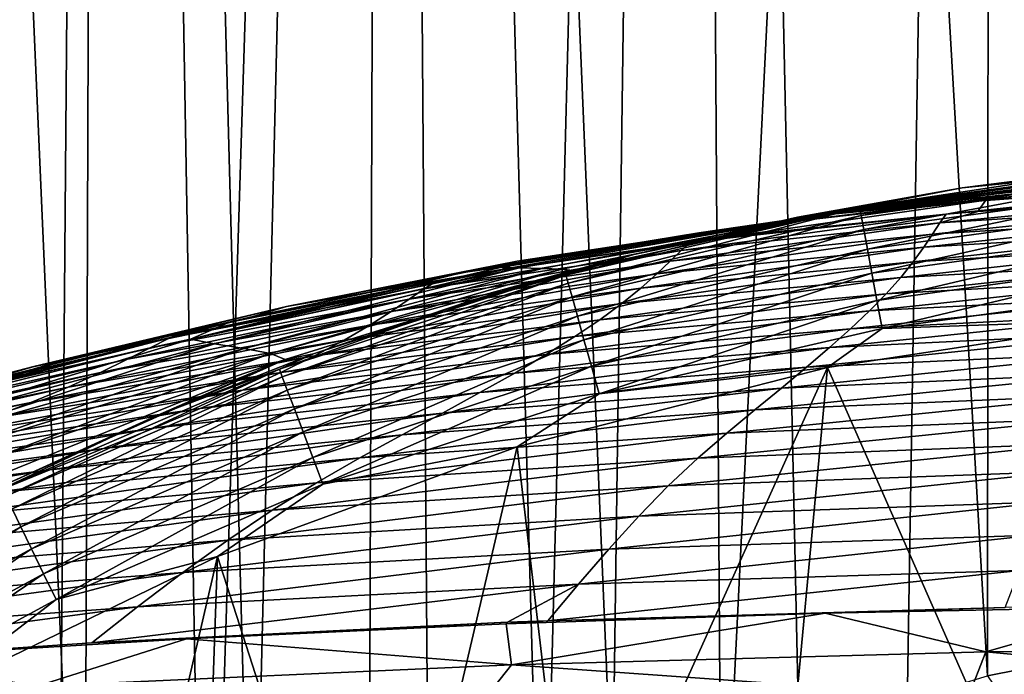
# Model space of a CAD drawing. Header units: metres. Extents: x -150 to 310, y -128 to 84.
# Tile 430 of 465: x 241.54 to 247.32, y 53.52 to 57.37. Entities that reach past the tile are written whole.
import ezdxf

# ---------------------------------------------------------------- set-up
doc = ezdxf.new("R2010")
doc.units = ezdxf.units.M
doc.layers.add('solid_26009703_SW0001_01', color=7, linetype='CONTINUOUS')

msp = doc.modelspace()

# ---------------------------------------------------------------- linework, layer by layer
at = {"layer": 'solid_26009703_SW0001_01'}
for points in [[(241.921249, 50.54818, 14.95773), (242.038635, 84.099998, 15.020418), (240.458694, 84.099998, 14.069586)], [(241.034698, 49.575924, 14.443797), (241.921249, 50.54818, 14.95773), (240.458694, 84.099998, 14.069586)], [(240.995743, 48.106419, -14.419549), (240.458694, 84.099998, -14.069586), (242.038635, 84.099998, -15.020418)], [(241.751877, 49.091465, -14.865012), (240.995743, 48.106419, -14.419549), (242.038635, 84.099998, -15.020418)], [(242.632874, 49.993553, -15.320756), (241.751877, 49.091465, -14.865012), (242.038635, 84.099998, -15.020418)], [(241.921249, 50.54818, 14.95773), (242.908829, 51.410519, 15.450413), (242.038635, 84.099998, 15.020418)], [(242.908829, 51.410519, 15.450413), (243.707458, 84.099998, 15.792057), (242.038635, 84.099998, 15.020418)], [(242.632874, 49.993553, -15.320756), (242.038635, 84.099998, -15.020418), (243.707458, 84.099998, -15.792057)], [(243.589813, 50.776371, -15.745143), (242.632874, 49.993553, -15.320756), (243.707458, 84.099998, -15.792057)], [(242.908829, 51.410519, 15.450413), (243.945328, 52.131805, 15.885243), (243.707458, 84.099998, 15.792057)], [(244.612244, 51.430832, -16.123648), (243.589813, 50.776371, -15.745143), (243.707458, 84.099998, -15.792057)], [(245.023788, 52.720058, 16.255379), (245.451385, 84.099998, 16.380165), (243.707458, 84.099998, 15.792057)], [(243.945328, 52.131805, 15.885243), (245.023788, 52.720058, 16.255379), (243.707458, 84.099998, 15.792057)], [(244.612244, 51.430832, -16.123648), (243.707458, 84.099998, -15.792057), (245.451385, 84.099998, -16.380165)], [(245.663757, 51.955704, -16.43767), (244.612244, 51.430832, -16.123648), (245.451385, 84.099998, -16.380165)], [(245.023788, 52.720058, 16.255379), (246.118179, 53.176517, 16.550877), (245.451385, 84.099998, 16.380165)], [(247.224365, 53.511093, 16.771875), (247.250626, 84.099998, 16.775787), (245.451385, 84.099998, 16.380165)], [(246.118179, 53.176517, 16.550877), (247.224365, 53.511093, 16.771875), (245.451385, 84.099998, 16.380165)], [(245.663757, 51.955704, -16.43767), (245.451385, 84.099998, -16.380165), (247.250626, 84.099998, -16.775787)], [(246.738708, 52.35257, -16.684242), (245.663757, 51.955704, -16.43767), (247.250626, 84.099998, -16.775787)], [(247.82164, 52.631977, -16.859856), (246.738708, 52.35257, -16.684242), (247.250626, 84.099998, -16.775787)], [(247.224365, 53.511093, 16.771875), (248.333191, 53.728989, 16.918089), (247.250626, 84.099998, 16.775787)], [(248.333191, 53.728989, 16.918089), (249.077835, 84.099998, 16.974764), (247.250626, 84.099998, 16.775787)], [(247.82164, 52.631977, -16.859856), (247.250626, 84.099998, -16.775787), (249.077835, 84.099998, -16.974764)], [(248.248016, 56.495754, 36.800396), (246.467987, 56.256248, 52.734386), (248.22905, 56.472042, 52.732601)], [(246.506973, 56.267925, 36.801449), (246.467987, 56.256248, 52.734386), (248.248016, 56.495754, 36.800396)], [(248.049957, 56.501282, 20.90147), (248.230301, 56.503838, 20.737614), (246.475693, 56.262131, 20.737604)], [(246.48439, 56.214878, 20.569647), (246.475693, 56.262131, 20.737604), (248.230301, 56.503838, 20.737614)], [(247.077515, 56.378216, 20.901321), (248.049957, 56.501282, 20.90147), (246.475693, 56.262131, 20.737604)], [(246.48439, 56.214878, 20.569647), (248.230301, 56.503838, 20.737614), (248.234695, 56.455997, 20.569668)], [(246.506973, 56.267925, 36.801449), (248.248016, 56.495754, 36.800396), (247.077515, 56.378216, 20.901321)], [(248.248016, 56.495754, 36.800396), (248.049957, 56.501282, 20.90147), (247.077515, 56.378216, 20.901321)], [(248.189987, 56.447849, 68.733192), (246.301483, 56.229111, 84.938583), (248.145508, 56.423176, 84.945313)], [(248.189987, 56.447849, 68.733192), (246.389984, 56.243153, 68.73317), (246.301483, 56.229111, 84.938583)], [(248.22905, 56.472042, 52.732601), (246.389984, 56.243153, 68.73317), (248.189987, 56.447849, 68.733192)], [(248.22905, 56.472042, 52.732601), (246.467987, 56.256248, 52.734386), (246.389984, 56.243153, 68.73317)], [(246.48439, 56.214878, 20.569647), (248.234695, 56.455997, 20.569668), (246.499527, 56.13269, 20.407991)], [(248.234695, 56.455997, 20.569668), (248.24234, 56.372791, 20.40802), (246.499527, 56.13269, 20.407991)], [(246.109055, 56.206127, 20.901127), (247.077515, 56.378216, 20.901321), (246.475693, 56.262131, 20.737604)], [(246.506973, 56.267925, 36.801449), (247.077515, 56.378216, 20.901321), (246.109055, 56.206127, 20.901127)], [(248.145508, 56.423176, 84.945313), (246.231537, 56.215073, 101.242538), (248.11058, 56.398411, 101.258575)], [(248.145508, 56.423176, 84.945313), (246.301483, 56.229111, 84.938583), (246.231537, 56.215073, 101.242538)], [(248.11058, 56.398411, 101.258575), (246.231537, 56.215073, 101.242538), (246.930435, 56.281551, 117.22757)], [(246.499527, 56.13269, 20.407991), (248.24234, 56.372791, 20.40802), (246.520721, 56.017502, 20.263697)], [(248.24234, 56.372791, 20.40802), (248.253052, 56.256176, 20.263731), (246.520721, 56.017502, 20.263697)], [(248.11058, 56.398411, 101.258575), (246.930435, 56.281551, 117.22757), (248.341156, 56.388039, 117.239761)], [(247.131882, 56.300354, 117.485725), (248.341156, 56.388039, 117.239761), (246.930435, 56.281551, 117.22757)], [(248.562698, 56.39856, 117.496201), (248.341156, 56.388039, 117.239761), (247.131882, 56.300354, 117.485725)], [(248.562698, 56.39856, 117.496201), (247.131882, 56.300354, 117.485725), (247.214615, 56.304962, 120.758392)], [(248.604462, 56.395397, 120.771019), (247.171234, 56.242817, 124.97879), (248.583252, 56.329876, 124.999306)], [(248.604462, 56.395397, 120.771019), (247.214615, 56.304962, 120.758392), (247.171234, 56.242817, 124.97879)], [(248.562698, 56.39856, 117.496201), (247.214615, 56.304962, 120.758392), (248.604462, 56.395397, 120.771019)], [(246.94606, 56.172077, 126.633835), (248.472061, 56.269547, 126.660118), (248.48912, 56.322632, 125.110703)], [(247.169479, 56.239643, 125.090942), (246.94606, 56.172077, 126.633835), (248.48912, 56.322632, 125.110703)], [(247.171234, 56.242817, 124.97879), (247.169479, 56.239643, 125.090942), (248.48912, 56.322632, 125.110703)], [(248.583252, 56.329876, 124.999306), (247.171234, 56.242817, 124.97879), (248.48912, 56.322632, 125.110703)], [(246.467987, 56.256248, 52.734386), (244.610001, 55.904415, 68.733292), (246.389984, 56.243153, 68.73317)], [(246.467987, 56.256248, 52.734386), (244.7267, 55.899307, 52.737923), (244.610001, 55.904415, 68.733292)], [(246.506973, 56.267925, 36.801449), (244.7267, 55.899307, 52.737923), (246.467987, 56.256248, 52.734386)], [(244.787872, 55.891445, 36.803436), (244.7267, 55.899307, 52.737923), (246.506973, 56.267925, 36.801449)], [(246.109055, 56.206127, 20.901127), (246.475693, 56.262131, 20.737604), (244.750397, 55.863739, 20.737593)], [(244.763306, 55.817448, 20.569626), (244.750397, 55.863739, 20.737593), (246.475693, 56.262131, 20.737604)], [(244.763306, 55.817448, 20.569626), (246.475693, 56.262131, 20.737604), (246.48439, 56.214878, 20.569647)], [(244.787872, 55.891445, 36.803436), (246.506973, 56.267925, 36.801449), (245.148041, 55.985359, 20.900864)], [(246.506973, 56.267925, 36.801449), (246.109055, 56.206127, 20.901127), (245.148041, 55.985359, 20.900864)], [(246.231537, 56.215073, 101.242538), (245.530609, 56.112389, 117.2024), (246.930435, 56.281551, 117.22757)], [(245.711349, 56.137691, 117.462029), (246.930435, 56.281551, 117.22757), (245.530609, 56.112389, 117.2024)], [(247.131882, 56.300354, 117.485725), (246.930435, 56.281551, 117.22757), (245.711349, 56.137691, 117.462029)], [(247.131882, 56.300354, 117.485725), (245.711349, 56.137691, 117.462029), (245.833572, 56.155136, 120.734634)], [(247.214615, 56.304962, 120.758392), (245.766678, 56.098503, 124.947258), (247.171234, 56.242817, 124.97879)], [(247.214615, 56.304962, 120.758392), (245.833572, 56.155136, 120.734634), (245.766678, 56.098503, 124.947258)], [(247.131882, 56.300354, 117.485725), (245.833572, 56.155136, 120.734634), (247.214615, 56.304962, 120.758392)], [(246.520721, 56.017502, 20.263697), (248.253052, 56.256176, 20.263731), (246.546829, 55.875637, 20.146542)], [(248.253052, 56.256176, 20.263731), (248.266251, 56.112545, 20.146574), (246.546829, 55.875637, 20.146542)], [(246.90271, 56.106495, 128.187134), (248.450485, 56.202511, 128.214172), (248.472061, 56.269547, 126.660118)], [(246.90271, 56.106495, 128.187134), (248.472061, 56.269547, 126.660118), (246.94606, 56.172077, 126.633835)], [(246.301483, 56.229111, 84.938583), (244.373154, 55.911312, 101.206551), (246.231537, 56.215073, 101.242538)], [(246.301483, 56.229111, 84.938583), (244.478348, 55.907814, 84.923531), (244.373154, 55.911312, 101.206551)], [(246.231537, 56.215073, 101.242538), (244.373154, 55.911312, 101.206551), (245.530609, 56.112389, 117.2024)], [(246.389984, 56.243153, 68.73317), (244.478348, 55.907814, 84.923531), (246.301483, 56.229111, 84.938583)], [(246.389984, 56.243153, 68.73317), (244.610001, 55.904415, 68.733292), (244.478348, 55.907814, 84.923531)], [(245.148041, 55.985359, 20.900864), (246.109055, 56.206127, 20.901127), (244.750397, 55.863739, 20.737593)], [(244.763306, 55.817448, 20.569626), (246.48439, 56.214878, 20.569647), (244.785751, 55.736938, 20.407963)], [(246.48439, 56.214878, 20.569647), (246.499527, 56.13269, 20.407991), (244.785751, 55.736938, 20.407963)], [(246.981857, 56.22374, 125.087341), (245.48053, 56.059414, 125.051338), (245.426758, 56.010159, 126.59449)], [(246.94606, 56.172077, 126.633835), (246.981857, 56.22374, 125.087341), (245.426758, 56.010159, 126.59449)], [(245.766678, 56.098503, 124.947258), (245.48053, 56.059414, 125.051338), (246.981857, 56.22374, 125.087341)], [(247.171234, 56.242817, 124.97879), (245.766678, 56.098503, 124.947258), (246.981857, 56.22374, 125.087341)], [(246.851028, 56.029121, 129.710403), (248.424789, 56.123775, 129.736237), (248.450485, 56.202511, 128.214172)], [(246.851028, 56.029121, 129.710403), (248.450485, 56.202511, 128.214172), (246.90271, 56.106495, 128.187134)], [(247.169479, 56.239643, 125.090942), (246.981857, 56.22374, 125.087341), (246.94606, 56.172077, 126.633835)], [(247.171234, 56.242817, 124.97879), (246.981857, 56.22374, 125.087341), (247.169479, 56.239643, 125.090942)], [(245.711349, 56.137691, 117.462029), (245.530609, 56.112389, 117.2024), (244.303207, 55.91116, 117.425247)], [(245.711349, 56.137691, 117.462029), (244.303207, 55.91116, 117.425247), (244.463547, 55.946495, 120.699867)], [(245.833572, 56.155136, 120.734634), (244.371674, 55.897408, 124.9048), (245.766678, 56.098503, 124.947258)], [(245.833572, 56.155136, 120.734634), (244.463547, 55.946495, 120.699867), (244.371674, 55.897408, 124.9048)], [(245.711349, 56.137691, 117.462029), (244.463547, 55.946495, 120.699867), (245.833572, 56.155136, 120.734634)], [(246.94606, 56.172077, 126.633835), (245.426758, 56.010159, 126.59449), (245.361252, 55.946915, 128.146194)], [(246.90271, 56.106495, 128.187134), (246.94606, 56.172077, 126.633835), (245.361252, 55.946915, 128.146194)], [(244.373154, 55.911312, 101.206551), (244.144043, 55.881226, 117.164391), (245.530609, 56.112389, 117.2024)], [(244.303207, 55.91116, 117.425247), (245.530609, 56.112389, 117.2024), (244.144043, 55.881226, 117.164391)], [(245.766678, 56.098503, 124.947258), (244.371674, 55.897408, 124.9048), (245.48053, 56.059414, 125.051338)], [(244.785751, 55.736938, 20.407963), (246.499527, 56.13269, 20.407991), (244.8172, 55.624104, 20.263664)], [(246.499527, 56.13269, 20.407991), (246.520721, 56.017502, 20.263697), (244.8172, 55.624104, 20.263664)], [(246.90271, 56.106495, 128.187134), (245.361252, 55.946915, 128.146194), (245.283066, 55.871742, 129.670013)], [(246.851028, 56.029121, 129.710403), (246.90271, 56.106495, 128.187134), (245.283066, 55.871742, 129.670013)], [(246.546829, 55.875637, 20.146542), (248.266251, 56.112545, 20.146574), (246.57608, 55.716713, 20.062939)], [(248.266251, 56.112545, 20.146574), (248.281036, 55.951645, 20.062963), (246.57608, 55.716713, 20.062939)], [(246.789413, 55.94297, 131.180679), (248.39418, 56.03643, 131.203873), (248.424789, 56.123775, 129.736237)], [(246.789413, 55.94297, 131.180679), (248.424789, 56.123775, 129.736237), (246.851028, 56.029121, 129.710403)], [(245.48053, 56.059414, 125.051338), (244.368073, 55.894676, 125.01635), (243.917358, 55.78421, 126.542175)], [(245.426758, 56.010159, 126.59449), (245.48053, 56.059414, 125.051338), (243.917358, 55.78421, 126.542175)], [(244.371674, 55.897408, 124.9048), (244.368073, 55.894676, 125.01635), (245.48053, 56.059414, 125.051338)], [(246.851028, 56.029121, 129.710403), (245.283066, 55.871742, 129.670013), (245.189865, 55.78756, 131.142776)], [(246.789413, 55.94297, 131.180679), (246.851028, 56.029121, 129.710403), (245.189865, 55.78756, 131.142776)], [(246.71611, 55.851303, 132.582336), (248.357758, 55.943771, 132.602142), (248.39418, 56.03643, 131.203873)], [(246.71611, 55.851303, 132.582336), (248.39418, 56.03643, 131.203873), (246.789413, 55.94297, 131.180679)], [(245.426758, 56.010159, 126.59449), (243.917358, 55.78421, 126.542175), (243.829117, 55.724159, 128.091446)], [(245.361252, 55.946915, 128.146194), (245.426758, 56.010159, 126.59449), (243.829117, 55.724159, 128.091446)], [(244.19986, 55.717056, 20.900467), (245.148041, 55.985359, 20.900864), (244.750397, 55.863739, 20.737593)], [(244.787872, 55.891445, 36.803436), (245.148041, 55.985359, 20.900864), (244.19986, 55.717056, 20.900467)], [(244.8172, 55.624104, 20.263664), (246.520721, 56.017502, 20.263697), (244.855942, 55.485138, 20.146509)], [(246.520721, 56.017502, 20.263697), (246.546829, 55.875637, 20.146542), (244.855942, 55.485138, 20.146509)], [(244.373154, 55.911312, 101.206551), (242.545746, 55.488689, 101.15081), (244.144043, 55.881226, 117.164391)], [(244.478348, 55.907814, 84.923531), (242.545746, 55.488689, 101.15081), (244.373154, 55.911312, 101.206551)], [(244.478348, 55.907814, 84.923531), (242.686478, 55.461067, 84.900261), (242.545746, 55.488689, 101.15081)], [(244.610001, 55.904415, 68.733292), (242.686478, 55.461067, 84.900261), (244.478348, 55.907814, 84.923531)], [(244.610001, 55.904415, 68.733292), (242.860001, 55.433613, 68.733543), (242.686478, 55.461067, 84.900261)], [(244.7267, 55.899307, 52.737923), (242.860001, 55.433613, 68.733543), (244.610001, 55.904415, 68.733292)], [(244.303207, 55.91116, 117.425247), (244.144043, 55.881226, 117.164391), (242.912766, 55.621784, 117.375557)], [(244.303207, 55.91116, 117.425247), (242.912766, 55.621784, 117.375557), (243.10936, 55.680038, 120.654282)], [(244.463547, 55.946495, 120.699867), (243.10936, 55.680038, 120.654282), (244.371674, 55.897408, 124.9048)], [(244.303207, 55.91116, 117.425247), (243.10936, 55.680038, 120.654282), (244.463547, 55.946495, 120.699867)], [(245.361252, 55.946915, 128.146194), (243.829117, 55.724159, 128.091446), (243.723724, 55.652, 129.615143)], [(245.283066, 55.871742, 129.670013), (245.361252, 55.946915, 128.146194), (243.723724, 55.652, 129.615143)], [(246.789413, 55.94297, 131.180679), (245.189865, 55.78756, 131.142776), (245.079041, 55.697533, 132.548401)], [(246.71611, 55.851303, 132.582336), (246.789413, 55.94297, 131.180679), (245.079041, 55.697533, 132.548401)], [(246.57608, 55.716713, 20.062939), (248.281036, 55.951645, 20.062963), (246.606476, 55.551605, 20.014841)], [(248.281036, 55.951645, 20.062963), (248.296402, 55.784481, 20.014854), (246.606476, 55.551605, 20.014841)], [(246.630386, 55.755329, 133.91803), (248.315109, 55.847012, 133.934265), (248.357758, 55.943771, 132.602142)], [(246.630386, 55.755329, 133.91803), (248.357758, 55.943771, 132.602142), (246.71611, 55.851303, 132.582336)], [(244.371674, 55.897408, 124.9048), (241.62674, 55.328194, 124.787811), (243.989548, 55.830154, 125.0028)], [(243.10936, 55.680038, 120.654282), (241.62674, 55.328194, 124.787811), (244.371674, 55.897408, 124.9048)], [(242.545746, 55.488689, 101.15081), (242.775482, 55.589069, 117.113724), (244.144043, 55.881226, 117.164391)], [(242.912766, 55.621784, 117.375557), (244.144043, 55.881226, 117.164391), (242.775482, 55.589069, 117.113724)], [(244.7267, 55.899307, 52.737923), (243.015076, 55.403477, 52.743118), (242.860001, 55.433613, 68.733543)], [(244.787872, 55.891445, 36.803436), (243.015076, 55.403477, 52.743118), (244.7267, 55.899307, 52.737923)], [(243.101685, 55.368999, 36.806248), (243.015076, 55.403477, 52.743118), (244.787872, 55.891445, 36.803436)], [(244.19986, 55.717056, 20.900467), (244.750397, 55.863739, 20.737593), (243.067398, 55.312012, 20.737583)], [(243.084412, 55.267063, 20.569605), (243.067398, 55.312012, 20.737583), (244.750397, 55.863739, 20.737593)], [(243.084412, 55.267063, 20.569605), (244.750397, 55.863739, 20.737593), (244.763306, 55.817448, 20.569626)], [(243.101685, 55.368999, 36.806248), (244.787872, 55.891445, 36.803436), (243.268265, 55.402405, 20.899956)], [(244.787872, 55.891445, 36.803436), (244.19986, 55.717056, 20.900467), (243.268265, 55.402405, 20.899956)], [(245.283066, 55.871742, 129.670013), (243.723724, 55.652, 129.615143), (243.598114, 55.570522, 131.09024)], [(245.189865, 55.78756, 131.142776), (245.283066, 55.871742, 129.670013), (243.598114, 55.570522, 131.09024)], [(244.368073, 55.894676, 125.01635), (243.989548, 55.830154, 125.0028), (243.917358, 55.78421, 126.542175)], [(244.371674, 55.897408, 124.9048), (243.989548, 55.830154, 125.0028), (244.368073, 55.894676, 125.01635)], [(244.855942, 55.485138, 20.146509), (246.546829, 55.875637, 20.146542), (244.899338, 55.329464, 20.062914)], [(246.546829, 55.875637, 20.146542), (246.57608, 55.716713, 20.062939), (244.899338, 55.329464, 20.062914)], [(246.71611, 55.851303, 132.582336), (245.079041, 55.697533, 132.548401), (244.949554, 55.60289, 133.888916)], [(246.630386, 55.755329, 133.91803), (246.71611, 55.851303, 132.582336), (244.949554, 55.60289, 133.888916)], [(246.532211, 55.654819, 135.203476), (248.266251, 55.745853, 135.21637), (248.315109, 55.847012, 133.934265)], [(246.532211, 55.654819, 135.203476), (248.315109, 55.847012, 133.934265), (246.630386, 55.755329, 133.91803)], [(241.62674, 55.328194, 124.787811), (242.511734, 55.536282, 124.941803), (243.989548, 55.830154, 125.0028)], [(243.989548, 55.830154, 125.0028), (242.511734, 55.536282, 124.941803), (242.421051, 55.494663, 126.477005)], [(243.917358, 55.78421, 126.542175), (243.989548, 55.830154, 125.0028), (242.421051, 55.494663, 126.477005)], [(243.084412, 55.267063, 20.569605), (244.763306, 55.817448, 20.569626), (243.114014, 55.188889, 20.407932)], [(244.763306, 55.817448, 20.569626), (244.785751, 55.736938, 20.407963), (243.114014, 55.188889, 20.407932)], [(245.189865, 55.78756, 131.142776), (243.598114, 55.570522, 131.09024), (243.448898, 55.482769, 132.500412)], [(245.079041, 55.697533, 132.548401), (245.189865, 55.78756, 131.142776), (243.448898, 55.482769, 132.500412)], [(243.917358, 55.78421, 126.542175), (242.421051, 55.494663, 126.477005), (242.309311, 55.438625, 128.02298)], [(243.829117, 55.724159, 128.091446), (243.917358, 55.78421, 126.542175), (242.309311, 55.438625, 128.02298)], [(243.114014, 55.188889, 20.407932), (244.785751, 55.736938, 20.407963), (243.155502, 55.079327, 20.26363)], [(244.785751, 55.736938, 20.407963), (244.8172, 55.624104, 20.263664), (243.155502, 55.079327, 20.26363)], [(246.630386, 55.755329, 133.91803), (244.949554, 55.60289, 133.888916), (244.801422, 55.50346, 135.179214)], [(246.532211, 55.654819, 135.203476), (246.630386, 55.755329, 133.91803), (244.801422, 55.50346, 135.179214)], [(246.4216, 55.549492, 136.45462), (248.211151, 55.63998, 136.464874), (248.266251, 55.745853, 135.21637)], [(246.4216, 55.549492, 136.45462), (248.266251, 55.745853, 135.21637), (246.532211, 55.654819, 135.203476)], [(246.606476, 55.551605, 20.014841), (248.296402, 55.784481, 20.014854), (248.134216, 55.604881, 20)], [(243.10936, 55.680038, 120.654282), (241.776413, 55.357208, 120.598137), (241.62674, 55.328194, 124.787811)], [(242.912766, 55.621784, 117.375557), (241.776413, 55.357208, 120.598137), (243.10936, 55.680038, 120.654282)], [(243.829117, 55.724159, 128.091446), (242.309311, 55.438625, 128.02298), (242.175797, 55.370266, 129.545883)], [(243.723724, 55.652, 129.615143), (243.829117, 55.724159, 128.091446), (242.175797, 55.370266, 129.545883)], [(243.268265, 55.402405, 20.899956), (244.19986, 55.717056, 20.900467), (243.067398, 55.312012, 20.737583)], [(245.079041, 55.697533, 132.548401), (243.448898, 55.482769, 132.500412), (243.274734, 55.389957, 133.846954)], [(244.949554, 55.60289, 133.888916), (245.079041, 55.697533, 132.548401), (243.274734, 55.389957, 133.846954)], [(244.899338, 55.329464, 20.062914), (246.57608, 55.716713, 20.062939), (244.944412, 55.16774, 20.014828)], [(246.57608, 55.716713, 20.062939), (246.606476, 55.551605, 20.014841), (244.944412, 55.16774, 20.014828)], [(242.912766, 55.621784, 117.375557), (242.775482, 55.589069, 117.113724), (241.548233, 55.271729, 117.31337)], [(242.912766, 55.621784, 117.375557), (241.548233, 55.271729, 117.31337), (241.776413, 55.357208, 120.598137)], [(243.723724, 55.652, 129.615143), (242.175797, 55.370266, 129.545883), (242.016739, 55.292206, 131.023148)], [(243.598114, 55.570522, 131.09024), (243.723724, 55.652, 129.615143), (242.016739, 55.292206, 131.023148)], [(243.155502, 55.079327, 20.26363), (244.8172, 55.624104, 20.263664), (243.206604, 54.944393, 20.146477)], [(244.8172, 55.624104, 20.263664), (244.855942, 55.485138, 20.146509), (243.206604, 54.944393, 20.146477)], [(246.532211, 55.654819, 135.203476), (244.801422, 55.50346, 135.179214), (244.634659, 55.399048, 136.434509)], [(246.4216, 55.549492, 136.45462), (246.532211, 55.654819, 135.203476), (244.634659, 55.399048, 136.434509)], [(246.298538, 55.439091, 137.687408), (248.149811, 55.529068, 137.696182), (248.211151, 55.63998, 136.464874)], [(246.298538, 55.439091, 137.687408), (248.211151, 55.63998, 136.464874), (246.4216, 55.549492, 136.45462)], [(242.545746, 55.488689, 101.15081), (241.4319, 55.237789, 117.050758), (242.775482, 55.589069, 117.113724)], [(241.548233, 55.271729, 117.31337), (242.775482, 55.589069, 117.113724), (241.4319, 55.237789, 117.050758)], [(243.598114, 55.570522, 131.09024), (242.016739, 55.292206, 131.023148), (241.827988, 55.207306, 132.438446)], [(243.448898, 55.482769, 132.500412), (243.598114, 55.570522, 131.09024), (241.827988, 55.207306, 132.438446)], [(244.949554, 55.60289, 133.888916), (243.274734, 55.389957, 133.846954), (243.075684, 55.292011, 135.143661)], [(244.801422, 55.50346, 135.179214), (244.949554, 55.60289, 133.888916), (243.075684, 55.292011, 135.143661)], [(246.285522, 55.323029, 20), (248.134216, 55.604881, 20), (247.318604, 52.974163, 20)], [(246.606476, 55.551605, 20.014841), (248.134216, 55.604881, 20), (246.285522, 55.323029, 20)], [(248.134216, 55.604881, 20), (248.651047, 53.218384, 20), (247.318604, 52.974163, 20)], [(242.511734, 55.536282, 124.941803), (241.621078, 55.326168, 124.898666), (240.941086, 55.141941, 126.399055)], [(242.421051, 55.494663, 126.477005), (242.511734, 55.536282, 124.941803), (240.941086, 55.141941, 126.399055)], [(241.62674, 55.328194, 124.787811), (241.621078, 55.326168, 124.898666), (242.511734, 55.536282, 124.941803)], [(244.801422, 55.50346, 135.179214), (243.075684, 55.292011, 135.143661), (242.851883, 55.188839, 136.404587)], [(244.634659, 55.399048, 136.434509), (244.801422, 55.50346, 135.179214), (242.851883, 55.188839, 136.404587)], [(246.4216, 55.549492, 136.45462), (244.634659, 55.399048, 136.434509), (244.44931, 55.289455, 137.669937)], [(246.298538, 55.439091, 137.687408), (246.4216, 55.549492, 136.45462), (244.44931, 55.289455, 137.669937)], [(244.944412, 55.16774, 20.014828), (246.606476, 55.551605, 20.014841), (246.285522, 55.323029, 20)], [(246.163071, 55.323322, 138.917587), (248.082214, 55.412785, 138.926453), (248.149811, 55.529068, 137.696182)], [(246.163071, 55.323322, 138.917587), (248.149811, 55.529068, 137.696182), (246.298538, 55.439091, 137.687408)], [(242.545746, 55.488689, 101.15081), (240.759598, 54.948772, 101.075523), (241.4319, 55.237789, 117.050758)], [(242.686478, 55.461067, 84.900261), (240.759598, 54.948772, 101.075523), (242.545746, 55.488689, 101.15081)], [(242.686478, 55.461067, 84.900261), (240.936295, 54.890656, 84.868874), (240.759598, 54.948772, 101.075523)], [(242.421051, 55.494663, 126.477005), (240.941086, 55.141941, 126.399055), (240.804871, 55.090714, 127.940895)], [(242.309311, 55.438625, 128.02298), (242.421051, 55.494663, 126.477005), (240.804871, 55.090714, 127.940895)], [(242.860001, 55.433613, 68.733543), (240.936295, 54.890656, 84.868874), (242.686478, 55.461067, 84.900261)], [(243.448898, 55.482769, 132.500412), (241.827988, 55.207306, 132.438446), (241.607971, 55.116795, 133.792221)], [(243.274734, 55.389957, 133.846954), (243.448898, 55.482769, 132.500412), (241.607971, 55.116795, 133.792221)], [(243.206604, 54.944393, 20.146477), (244.855942, 55.485138, 20.146509), (243.263824, 54.79324, 20.062889)], [(244.855942, 55.485138, 20.146509), (244.899338, 55.329464, 20.062914), (243.263824, 54.79324, 20.062889)], [(242.309311, 55.438625, 128.02298), (240.804871, 55.090714, 127.940895), (240.64209, 55.026905, 129.462296)], [(242.175797, 55.370266, 129.545883), (242.309311, 55.438625, 128.02298), (240.64209, 55.026905, 129.462296)], [(242.860001, 55.433613, 68.733543), (241.149994, 54.832729, 68.733925), (240.936295, 54.890656, 84.868874)], [(243.015076, 55.403477, 52.743118), (241.149994, 54.832729, 68.733925), (242.860001, 55.433613, 68.733543)], [(243.015076, 55.403477, 52.743118), (241.343048, 54.771004, 52.749886), (241.149994, 54.832729, 68.733925)], [(243.101685, 55.368999, 36.806248), (241.343048, 54.771004, 52.749886), (243.015076, 55.403477, 52.743118)], [(243.274734, 55.389957, 133.846954), (241.607971, 55.116795, 133.792221), (241.356842, 55.020706, 135.096832)], [(243.075684, 55.292011, 135.143661), (243.274734, 55.389957, 133.846954), (241.356842, 55.020706, 135.096832)], [(242.354233, 55.041729, 20.899309), (243.268265, 55.402405, 20.899956), (243.067398, 55.312012, 20.737583)], [(243.101685, 55.368999, 36.806248), (243.268265, 55.402405, 20.899956), (242.354233, 55.041729, 20.899309)], [(244.634659, 55.399048, 136.434509), (242.851883, 55.188839, 136.404587), (242.603409, 55.08033, 137.643799)], [(244.44931, 55.289455, 137.669937), (244.634659, 55.399048, 136.434509), (242.603409, 55.08033, 137.643799)], [(246.298538, 55.439091, 137.687408), (244.44931, 55.289455, 137.669937), (244.245483, 55.174473, 138.900482)], [(246.163071, 55.323322, 138.917587), (246.298538, 55.439091, 137.687408), (244.245483, 55.174473, 138.900482)], [(246.016068, 55.201595, 140.15654), (248.008835, 55.290497, 140.167252), (248.082214, 55.412785, 138.926453)], [(246.016068, 55.201595, 140.15654), (248.082214, 55.412785, 138.926453), (246.163071, 55.323322, 138.917587)], [(241.776413, 55.357208, 120.598137), (238.963089, 54.542278, 124.629288), (241.62674, 55.328194, 124.787811)], [(241.776413, 55.357208, 120.598137), (239.184402, 54.546558, 120.454987), (238.963089, 54.542278, 124.629288)], [(241.62674, 55.328194, 124.787811), (238.963089, 54.542278, 124.629288), (241.052444, 55.178688, 124.868538)], [(240.213943, 54.862793, 117.239044), (239.184402, 54.546558, 120.454987), (241.776413, 55.357208, 120.598137)], [(241.548233, 55.271729, 117.31337), (240.213943, 54.862793, 117.239044), (241.776413, 55.357208, 120.598137)], [(242.175797, 55.370266, 129.545883), (240.64209, 55.026905, 129.462296), (240.448303, 54.95293, 130.941589)], [(242.016739, 55.292206, 131.023148), (242.175797, 55.370266, 129.545883), (240.448303, 54.95293, 130.941589)], [(241.621078, 55.326168, 124.898666), (241.052444, 55.178688, 124.868538), (240.941086, 55.141941, 126.399055)], [(241.62674, 55.328194, 124.787811), (241.052444, 55.178688, 124.868538), (241.621078, 55.326168, 124.898666)], [(241.459412, 54.703274, 36.80978), (241.343048, 54.771004, 52.749886), (243.101685, 55.368999, 36.806248)], [(243.101685, 55.368999, 36.806248), (242.354233, 55.041729, 20.899309), (241.459061, 54.635189, 20.898422)], [(241.459412, 54.703274, 36.80978), (243.101685, 55.368999, 36.806248), (241.459061, 54.635189, 20.898422)], [(243.263824, 54.79324, 20.062889), (244.899338, 55.329464, 20.062914), (243.323288, 54.636219, 20.014814)], [(244.899338, 55.329464, 20.062914), (244.944412, 55.16774, 20.014828), (243.323288, 54.636219, 20.014814)], [(241.548233, 55.271729, 117.31337), (241.4319, 55.237789, 117.050758), (240.213943, 54.862793, 117.239044)], [(242.016739, 55.292206, 131.023148), (240.448303, 54.95293, 130.941589), (240.218674, 54.871449, 132.362579)], [(241.827988, 55.207306, 132.438446), (242.016739, 55.292206, 131.023148), (240.218674, 54.871449, 132.362579)], [(243.075684, 55.292011, 135.143661), (241.356842, 55.020706, 135.096832), (241.074814, 54.919056, 136.364899)], [(242.851883, 55.188839, 136.404587), (243.075684, 55.292011, 135.143661), (241.074814, 54.919056, 136.364899)], [(242.354233, 55.041729, 20.899309), (243.067398, 55.312012, 20.737583), (241.440811, 54.609554, 20.737572)], [(241.461853, 54.566334, 20.569584), (241.440811, 54.609554, 20.737572), (243.067398, 55.312012, 20.737583)], [(241.461853, 54.566334, 20.569584), (243.067398, 55.312012, 20.737583), (243.084412, 55.267063, 20.569605)], [(244.44931, 55.289455, 137.669937), (242.603409, 55.08033, 137.643799), (242.330475, 54.96637, 138.875168)], [(244.245483, 55.174473, 138.900482), (244.44931, 55.289455, 137.669937), (242.330475, 54.96637, 138.875168)], [(246.163071, 55.323322, 138.917587), (244.245483, 55.174473, 138.900482), (244.02446, 55.053581, 140.137131)], [(246.016068, 55.201595, 140.15654), (246.163071, 55.323322, 138.917587), (244.02446, 55.053581, 140.137131)], [(244.46376, 54.856445, 20), (246.285522, 55.323029, 20), (244.795944, 52.017494, 20)], [(244.944412, 55.16774, 20.014828), (246.285522, 55.323029, 20), (244.46376, 54.856445, 20)], [(246.285522, 55.323029, 20), (246.028748, 52.57198, 20), (244.795944, 52.017494, 20)], [(245.859131, 55.073055, 141.411911), (247.930466, 55.161324, 141.426086), (248.008835, 55.290497, 140.167252)], [(245.859131, 55.073055, 141.411911), (248.008835, 55.290497, 140.167252), (246.016068, 55.201595, 140.15654)], [(246.285522, 55.323029, 20), (247.318604, 52.974163, 20), (246.028748, 52.57198, 20)], [(241.461853, 54.566334, 20.569584), (243.084412, 55.267063, 20.569605), (241.498444, 54.491173, 20.407904)], [(243.084412, 55.267063, 20.569605), (243.114014, 55.188889, 20.407932), (241.498444, 54.491173, 20.407904)], [(241.827988, 55.207306, 132.438446), (240.218674, 54.871449, 132.362579), (239.951355, 54.783669, 133.724792)], [(241.607971, 55.116795, 133.792221), (241.827988, 55.207306, 132.438446), (239.951355, 54.783669, 133.724792)], [(242.851883, 55.188839, 136.404587), (241.074814, 54.919056, 136.364899), (240.762115, 54.811867, 137.609039)], [(242.603409, 55.08033, 137.643799), (242.851883, 55.188839, 136.404587), (240.762115, 54.811867, 137.609039)], [(241.498444, 54.491173, 20.407904), (243.114014, 55.188889, 20.407932), (241.549713, 54.38583, 20.263597)], [(243.114014, 55.188889, 20.407932), (243.155502, 55.079327, 20.26363), (241.549713, 54.38583, 20.263597)], [(244.245483, 55.174473, 138.900482), (242.330475, 54.96637, 138.875168), (242.03479, 54.846554, 140.109039)], [(244.02446, 55.053581, 140.137131), (244.245483, 55.174473, 138.900482), (242.03479, 54.846554, 140.109039)], [(243.323288, 54.636219, 20.014814), (244.944412, 55.16774, 20.014828), (244.46376, 54.856445, 20)], [(246.016068, 55.201595, 140.15654), (244.02446, 55.053581, 140.137131), (243.788589, 54.925995, 141.387436)], [(245.859131, 55.073055, 141.411911), (246.016068, 55.201595, 140.15654), (243.788589, 54.925995, 141.387436)], [(245.694122, 54.936382, 142.694397), (247.848083, 55.023911, 142.713638), (247.930466, 55.161324, 141.426086)], [(245.694122, 54.936382, 142.694397), (247.930466, 55.161324, 141.426086), (245.859131, 55.073055, 141.411911)], [(241.607971, 55.116795, 133.792221), (239.951355, 54.783669, 133.724792), (239.646667, 54.689766, 135.038818)], [(241.356842, 55.020706, 135.096832), (241.607971, 55.116795, 133.792221), (239.646667, 54.689766, 135.038818)], [(242.603409, 55.08033, 137.643799), (240.762115, 54.811867, 137.609039), (240.419067, 54.699135, 138.841705)], [(242.330475, 54.96637, 138.875168), (242.603409, 55.08033, 137.643799), (240.419067, 54.699135, 138.841705)], [(241.459061, 54.635189, 20.898422), (242.354233, 55.041729, 20.899309), (241.440811, 54.609554, 20.737572)], [(241.549713, 54.38583, 20.263597), (243.155502, 55.079327, 20.26363), (241.612869, 54.256096, 20.146446)], [(243.155502, 55.079327, 20.26363), (243.206604, 54.944393, 20.146477), (241.612869, 54.256096, 20.146446)], [(244.02446, 55.053581, 140.137131), (242.03479, 54.846554, 140.109039), (241.719376, 54.720211, 141.352631)], [(243.788589, 54.925995, 141.387436), (244.02446, 55.053581, 140.137131), (241.719376, 54.720211, 141.352631)], [(245.859131, 55.073055, 141.411911), (243.788589, 54.925995, 141.387436), (243.540604, 54.790485, 142.661865)], [(245.694122, 54.936382, 142.694397), (245.859131, 55.073055, 141.411911), (243.540604, 54.790485, 142.661865)], [(245.523819, 54.788559, 144.026749), (247.763046, 54.875156, 144.053055), (247.848083, 55.023911, 142.713638)], [(245.523819, 54.788559, 144.026749), (247.848083, 55.023911, 142.713638), (245.694122, 54.936382, 142.694397)], [(242.330475, 54.96637, 138.875168), (240.419067, 54.699135, 138.841705), (240.047791, 54.580601, 140.072281)], [(242.03479, 54.846554, 140.109039), (242.330475, 54.96637, 138.875168), (240.047791, 54.580601, 140.072281)], [(243.788589, 54.925995, 141.387436), (241.719376, 54.720211, 141.352631), (241.387817, 54.58625, 142.616043)], [(243.540604, 54.790485, 142.661865), (243.788589, 54.925995, 141.387436), (241.387817, 54.58625, 142.616043)], [(241.612869, 54.256096, 20.146446), (243.206604, 54.944393, 20.146477), (241.683609, 54.110771, 20.062864)], [(243.206604, 54.944393, 20.146477), (243.263824, 54.79324, 20.062889), (241.683609, 54.110771, 20.062864)], [(245.694122, 54.936382, 142.694397), (243.540604, 54.790485, 142.661865), (243.284653, 54.644154, 143.982559)], [(245.523819, 54.788559, 144.026749), (245.694122, 54.936382, 142.694397), (243.284653, 54.644154, 143.982559)], [(245.351151, 54.626209, 145.433899), (247.676849, 54.71162, 145.469772), (247.763046, 54.875156, 144.053055)], [(245.351151, 54.626209, 145.433899), (247.763046, 54.875156, 144.053055), (245.523819, 54.788559, 144.026749)], [(242.03479, 54.846554, 140.109039), (240.047791, 54.580601, 140.072281), (239.651993, 54.455761, 141.307556)], [(241.719376, 54.720211, 141.352631), (242.03479, 54.846554, 140.109039), (239.651993, 54.455761, 141.307556)], [(242.704834, 54.211952, 20), (244.46376, 54.856445, 20), (243.636841, 51.31665, 20)], [(243.323288, 54.636219, 20.014814), (244.46376, 54.856445, 20), (242.704834, 54.211952, 20)], [(244.46376, 54.856445, 20), (244.795944, 52.017494, 20), (243.636841, 51.31665, 20)], [(243.540604, 54.790485, 142.661865), (241.387817, 54.58625, 142.616043), (241.045654, 54.441952, 143.920486)], [(243.284653, 54.644154, 143.982559), (243.540604, 54.790485, 142.661865), (241.045654, 54.441952, 143.920486)], [(241.683609, 54.110771, 20.062864), (243.263824, 54.79324, 20.062889), (241.757095, 53.959801, 20.014801)], [(243.263824, 54.79324, 20.062889), (243.323288, 54.636219, 20.014814), (241.757095, 53.959801, 20.014801)], [(245.523819, 54.788559, 144.026749), (243.284653, 54.644154, 143.982559), (243.025146, 54.483765, 145.373703)], [(245.351151, 54.626209, 145.433899), (245.523819, 54.788559, 144.026749), (243.025146, 54.483765, 145.373703)], [(241.719376, 54.720211, 141.352631), (239.651993, 54.455761, 141.307556), (239.236069, 54.323715, 142.556931)], [(241.387817, 54.58625, 142.616043), (241.719376, 54.720211, 141.352631), (239.236069, 54.323715, 142.556931)], [(245.177444, 54.447998, 146.921295), (247.590149, 54.531914, 146.969315), (247.676849, 54.71162, 145.469772)], [(245.177444, 54.447998, 146.921295), (247.676849, 54.71162, 145.469772), (245.351151, 54.626209, 145.433899)], [(243.284653, 54.644154, 143.982559), (241.045654, 54.441952, 143.920486), (240.698807, 54.284267, 145.289215)], [(243.025146, 54.483765, 145.373703), (243.284653, 54.644154, 143.982559), (240.698807, 54.284267, 145.289215)], [(241.757095, 53.959801, 20.014801), (243.323288, 54.636219, 20.014814), (242.704834, 54.211952, 20)], [(245.351151, 54.626209, 145.433899), (243.025146, 54.483765, 145.373703), (242.764114, 54.308033, 146.840744)], [(245.177444, 54.447998, 146.921295), (245.351151, 54.626209, 145.433899), (242.764114, 54.308033, 146.840744)], [(245.002274, 54.254745, 148.473541), (247.502686, 54.336872, 148.535904), (247.590149, 54.531914, 146.969315)], [(245.002274, 54.254745, 148.473541), (247.590149, 54.531914, 146.969315), (245.177444, 54.447998, 146.921295)], [(241.498444, 54.491173, 20.407904), (241.549713, 54.38583, 20.263597), (240.01355, 53.54895, 20.263563)], [(243.025146, 54.483765, 145.373703), (240.698807, 54.284267, 145.289215), (240.349945, 54.111992, 146.727646)], [(242.764114, 54.308033, 146.840744), (243.025146, 54.483765, 145.373703), (240.349945, 54.111992, 146.727646)], [(245.177444, 54.447998, 146.921295), (242.764114, 54.308033, 146.840744), (242.500931, 54.117767, 148.368973)], [(245.002274, 54.254745, 148.473541), (245.177444, 54.447998, 146.921295), (242.500931, 54.117767, 148.368973)], [(240.01355, 53.54895, 20.263563), (241.549713, 54.38583, 20.263597), (240.088287, 53.425503, 20.146414)], [(241.549713, 54.38583, 20.263597), (241.612869, 54.256096, 20.146446), (240.088287, 53.425503, 20.146414)], [(242.764114, 54.308033, 146.840744), (240.349945, 54.111992, 146.727646), (239.998352, 53.925892, 148.222168)], [(242.500931, 54.117767, 148.368973), (242.764114, 54.308033, 146.840744), (239.998352, 53.925892, 148.222168)], [(244.824799, 54.048649, 150.067398), (247.414063, 54.128723, 150.145737), (247.502686, 54.336872, 148.535904)], [(244.824799, 54.048649, 150.067398), (247.502686, 54.336872, 148.535904), (245.002274, 54.254745, 148.473541)], [(240.088287, 53.425503, 20.146414), (241.612869, 54.256096, 20.146446), (240.171997, 53.287224, 20.06284)], [(241.612869, 54.256096, 20.146446), (241.683609, 54.110771, 20.062864), (240.171997, 53.287224, 20.06284)], [(245.002274, 54.254745, 148.473541), (242.500931, 54.117767, 148.368973), (242.234421, 53.915089, 149.936127)], [(244.824799, 54.048649, 150.067398), (245.002274, 54.254745, 148.473541), (242.234421, 53.915089, 149.936127)], [(241.02095, 53.39463, 20), (242.704834, 54.211952, 20), (241.617172, 49.527489, 20)], [(241.757095, 53.959801, 20.014801), (242.704834, 54.211952, 20), (241.02095, 53.39463, 20)], [(242.704834, 54.211952, 20), (242.573547, 50.483398, 20), (241.617172, 49.527489, 20)], [(242.704834, 54.211952, 20), (243.636841, 51.31665, 20), (242.573547, 50.483398, 20)], [(242.500931, 54.117767, 148.368973), (239.998352, 53.925892, 148.222168), (239.642517, 53.727982, 149.751923)], [(242.234421, 53.915089, 149.936127), (242.500931, 54.117767, 148.368973), (239.642517, 53.727982, 149.751923)], [(247.414063, 54.128723, 150.145737), (244.644608, 53.834473, 151.665955), (247.329346, 53.912411, 151.761169)], [(244.824799, 54.048649, 150.067398), (244.644608, 53.834473, 151.665955), (247.414063, 54.128723, 150.145737)], [(240.171997, 53.287224, 20.06284), (241.683609, 54.110771, 20.062864), (240.258972, 53.143578, 20.014786)], [(241.683609, 54.110771, 20.062864), (241.757095, 53.959801, 20.014801), (240.258972, 53.143578, 20.014786)], [(244.824799, 54.048649, 150.067398), (241.965836, 53.70475, 151.506927), (244.406143, 53.825027, 151.654388)], [(244.824799, 54.048649, 150.067398), (242.234421, 53.915089, 149.936127), (241.965836, 53.70475, 151.506927)], [(244.824799, 54.048649, 150.067398), (244.406143, 53.825027, 151.654388), (244.644608, 53.834473, 151.665955)], [(240.258972, 53.143578, 20.014786), (241.757095, 53.959801, 20.014801), (241.02095, 53.39463, 20)], [(242.234421, 53.915089, 149.936127), (239.280533, 53.522659, 151.283447), (241.965836, 53.70475, 151.506927)], [(242.234421, 53.915089, 149.936127), (239.642517, 53.727982, 149.751923), (239.280533, 53.522659, 151.283447)], [(247.329346, 53.912411, 151.761169), (244.644608, 53.834473, 151.665955), (246.272247, 53.87923, 151.796356)], [(248.13887, 53.916817, 151.842468), (246.272247, 53.87923, 151.796356), (247.215927, 53.650848, 153.640228)], [(247.329346, 53.912411, 151.761169), (246.272247, 53.87923, 151.796356), (248.13887, 53.916817, 151.842468)], [(248.13887, 53.916817, 151.842468), (247.215927, 53.650848, 153.640228), (250, 53.664719, 153.75705)], [(244.406143, 53.825027, 151.654388), (241.965836, 53.70475, 151.506927), (242.521835, 53.727806, 151.609314)], [(244.406143, 53.825027, 151.654388), (242.521835, 53.727806, 151.609314), (244.399948, 53.816303, 151.718719)], [(246.272247, 53.87923, 151.796356), (244.399948, 53.816303, 151.718719), (244.43103, 53.575508, 153.525375)], [(244.644608, 53.834473, 151.665955), (244.399948, 53.816303, 151.718719), (246.272247, 53.87923, 151.796356)], [(244.644608, 53.834473, 151.665955), (244.406143, 53.825027, 151.654388), (244.399948, 53.816303, 151.718719)], [(246.272247, 53.87923, 151.796356), (244.43103, 53.575508, 153.525375), (247.215927, 53.650848, 153.640228)], [(244.399948, 53.816303, 151.718719), (242.521835, 53.727806, 151.609314), (244.43103, 53.575508, 153.525375)], [(242.521835, 53.727806, 151.609314), (240.63855, 53.61356, 151.467941), (241.644791, 53.449879, 153.333282)], [(241.965836, 53.70475, 151.506927), (240.63855, 53.61356, 151.467941), (242.521835, 53.727806, 151.609314)], [(242.521835, 53.727806, 151.609314), (241.644791, 53.449879, 153.333282), (244.43103, 53.575508, 153.525375)], [(247.82164, 52.631977, -16.859856), (248.333191, 53.728989, 16.918089), (247.224365, 53.511093, 16.771875)], [(241.965836, 53.70475, 151.506927), (239.280533, 53.522659, 151.283447), (240.63855, 53.61356, 151.467941)], [(247.215927, 53.650848, 153.640228), (244.43103, 53.575508, 153.525375), (247.111908, 53.386047, 155.474243)], [(247.215927, 53.650848, 153.640228), (247.111908, 53.386047, 155.474243), (250, 53.391216, 155.648621)], [(247.215927, 53.650848, 153.640228), (250, 53.391216, 155.648621), (250, 53.664719, 153.75705)], [(240.63855, 53.61356, 151.467941), (238.856674, 53.27388, 153.063904), (241.644791, 53.449879, 153.333282)], [(244.43103, 53.575508, 153.525375), (241.644791, 53.449879, 153.333282), (244.222992, 53.313004, 155.340668)], [(244.43103, 53.575508, 153.525375), (244.222992, 53.313004, 155.340668), (247.111908, 53.386047, 155.474243)]]:
    msp.add_3dface(points, dxfattribs=at)

doc.saveas('drawing.dxf')
